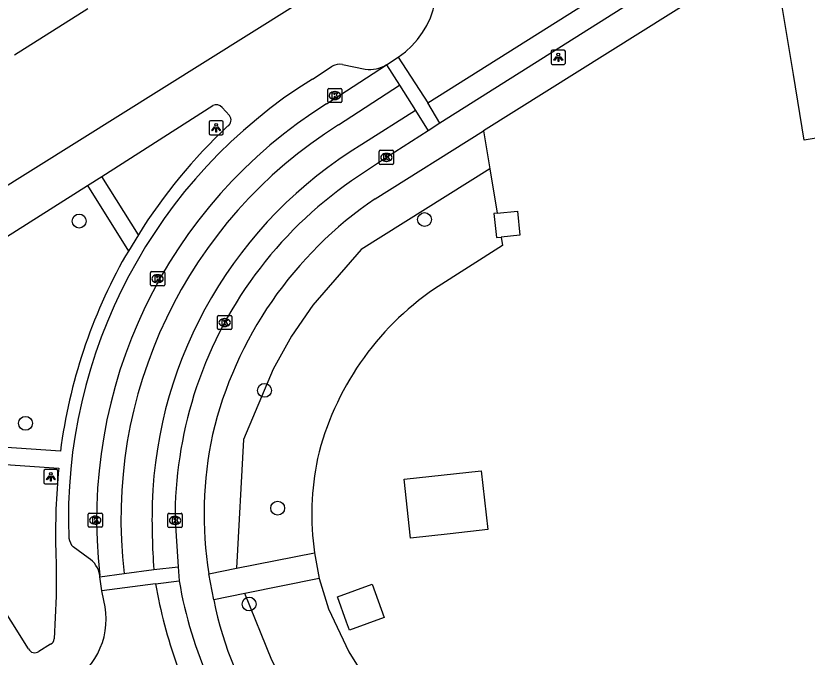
# Model space of a CAD drawing. Extents: x 160077 to 160945, y 386481 to 387498.
# Drawn here: x 160368.6 to 160424.3, y 387143.3 to 387188.5 of the extents above; entities that cross this region are included whole.
import ezdxf

# ---------------------------------------------------------------- set-up
doc = ezdxf.new("R2010")
doc.units = 0
for name, color, linetype in [('IMGEO_Boom', 7, 'Continuous'), ('IMGEO_Groenvoorziening', 7, 'Continuous'), ('IMGEO_Kolk', 7, 'Continuous'), ('IMGEO_Lichtpunt', 7, 'Continuous'), ('IMGEO_Pand', 7, 'Continuous'), ('IMGEO_Rijbaan_lokaal_gesloten', 7, 'Continuous'), ('IMGEO_Rijbaan_lokaal_open', 7, 'Continuous'), ('IMGEO_Voetpad_open', 7, 'Continuous')]:
    doc.layers.add(name, color=color, linetype=linetype)

msp = doc.modelspace()

# ---------------------------------------------------------------- linework, layer by layer
at = {"layer": 'IMGEO_Boom'}
for centre in [(160373.013, 387174.037), (160397.356, 387174.141), (160386.077, 387162.114), (160369.237, 387159.795), (160387.002, 387153.816), (160384.99, 387147.068)]:
    msp.add_circle(centre, 0.489, dxfattribs=at)
at = {"layer": 'IMGEO_Groenvoorziening'}
for points in [[(160401.513, 387180.392), (160401.953, 387177.717)], [(160401.953, 387177.717), (160392.888, 387172.034), (160389.493, 387168.113), (160387.978, 387165.939), (160386.697, 387163.618), (160384.599, 387158.645), (160384.112, 387149.589)], [(160401.953, 387177.717), (160402.467, 387174.596)], [(160402.745, 387172.905), (160402.843, 387172.309), (160398.056, 387169.267)], [(160389.931, 387148.86), (160390.592, 387146.738), (160392.013, 387143.711), (160406.951, 387119.747)], [(160413.9, 387099.239), (160387.536, 387141.34), (160386.589, 387143.125), (160384.699, 387147.814)]]:
    msp.add_lwpolyline(points, dxfattribs=at)
for centre, radius, start, end in [((160409.469, 387152.574), 20.221, 124.3613, 166.4098), ((160408.589, 387153.39), 19.183, 168.1602, 188.1156)]:
    msp.add_arc(centre, radius, start, end, dxfattribs=at)
at = {"layer": 'IMGEO_Kolk'}
for p, q in [((160390.607, 387183.377), (160391.459, 387183.377)), ((160390.532, 387182.451), (160390.532, 387183.303)), ((160391.02, 387183.157), (160391.045, 387183.157)), ((160391.533, 387183.303), (160391.533, 387182.451)), ((160391.459, 387182.377), (160390.607, 387182.377)), ((160391.043, 387182.597), (160391.018, 387182.597)), ((160394.166, 387178.095), (160394.166, 387178.947)), ((160394.241, 387179.021), (160395.093, 387179.021)), ((160395.167, 387178.947), (160395.167, 387178.095)), ((160394.654, 387178.801), (160394.679, 387178.801)), ((160395.093, 387178.021), (160394.241, 387178.021)), ((160394.677, 387178.241), (160394.652, 387178.241)), ((160378.041, 387169.55), (160378.041, 387170.402)), ((160378.116, 387170.476), (160378.968, 387170.476)), ((160378.529, 387170.256), (160378.554, 387170.256)), ((160379.042, 387170.402), (160379.042, 387169.55)), ((160378.968, 387169.476), (160378.116, 387169.476)), ((160378.552, 387169.696), (160378.527, 387169.696)), ((160382.768, 387166.465), (160382.768, 387167.317)), ((160382.843, 387167.391), (160383.695, 387167.391)), ((160383.769, 387167.317), (160383.769, 387166.465)), ((160383.256, 387167.171), (160383.281, 387167.171)), ((160383.695, 387166.391), (160382.843, 387166.391)), ((160383.279, 387166.611), (160383.254, 387166.611)), ((160373.653, 387152.548), (160373.653, 387153.4)), ((160373.728, 387153.474), (160374.58, 387153.474)), ((160374.654, 387153.4), (160374.654, 387152.548)), ((160379.276, 387152.529), (160379.276, 387153.381)), ((160379.351, 387153.455), (160380.203, 387153.455)), ((160380.277, 387153.381), (160380.277, 387152.529)), ((160374.141, 387153.254), (160374.166, 387153.254)), ((160379.764, 387153.235), (160379.789, 387153.235)), ((160374.58, 387152.474), (160373.728, 387152.474)), ((160374.164, 387152.694), (160374.139, 387152.694)), ((160380.203, 387152.455), (160379.351, 387152.455)), ((160379.787, 387152.675), (160379.762, 387152.675))]:
    msp.add_line(p, q, dxfattribs=at)
for points in [[(160390.607, 387183.377), (160391.459, 387183.377)], [(160390.532, 387182.451), (160390.532, 387183.303)], [(160390.853, 387183.077), (160390.976, 387183.077), (160390.976, 387182.926), (160391.106, 387183.077), (160391.27, 387183.077), (160391.124, 387182.926), (160391.277, 387182.677), (160391.125, 387182.677), (160391.04, 387182.841), (160390.976, 387182.774), (160390.976, 387182.677), (160390.853, 387182.677), (160390.853, 387183.077)], [(160391.533, 387183.303), (160391.533, 387182.451)], [(160391.459, 387182.377), (160390.607, 387182.377)], [(160394.166, 387178.095), (160394.166, 387178.947)], [(160394.241, 387179.021), (160395.093, 387179.021)], [(160395.167, 387178.947), (160395.167, 387178.095)], [(160394.487, 387178.721), (160394.61, 387178.721), (160394.61, 387178.57), (160394.74, 387178.721), (160394.904, 387178.721), (160394.758, 387178.57), (160394.911, 387178.321), (160394.759, 387178.321), (160394.674, 387178.485), (160394.61, 387178.418), (160394.61, 387178.321), (160394.487, 387178.321), (160394.487, 387178.721)], [(160395.093, 387178.021), (160394.241, 387178.021)], [(160378.041, 387169.55), (160378.041, 387170.402)], [(160378.116, 387170.476), (160378.968, 387170.476)], [(160378.362, 387170.176), (160378.485, 387170.176), (160378.485, 387170.025), (160378.615, 387170.176), (160378.779, 387170.176), (160378.633, 387170.025), (160378.786, 387169.776), (160378.634, 387169.776), (160378.549, 387169.94), (160378.485, 387169.873), (160378.485, 387169.776), (160378.362, 387169.776), (160378.362, 387170.176)], [(160379.042, 387170.402), (160379.042, 387169.55)], [(160378.968, 387169.476), (160378.116, 387169.476)], [(160382.768, 387166.465), (160382.768, 387167.317)], [(160382.843, 387167.391), (160383.695, 387167.391)], [(160383.769, 387167.317), (160383.769, 387166.465)], [(160383.089, 387167.091), (160383.212, 387167.091), (160383.212, 387166.94), (160383.342, 387167.091), (160383.506, 387167.091), (160383.36, 387166.94), (160383.513, 387166.691), (160383.361, 387166.691), (160383.276, 387166.855), (160383.212, 387166.788), (160383.212, 387166.691), (160383.089, 387166.691), (160383.089, 387167.091)], [(160383.695, 387166.391), (160382.843, 387166.391)], [(160373.653, 387152.548), (160373.653, 387153.4)], [(160373.728, 387153.474), (160374.58, 387153.474)], [(160374.654, 387153.4), (160374.654, 387152.548)], [(160379.276, 387152.529), (160379.276, 387153.381)], [(160379.351, 387153.455), (160380.203, 387153.455)], [(160380.277, 387153.381), (160380.277, 387152.529)], [(160373.974, 387153.174), (160374.097, 387153.174), (160374.097, 387153.023), (160374.227, 387153.174), (160374.391, 387153.174), (160374.245, 387153.023), (160374.398, 387152.774), (160374.246, 387152.774), (160374.161, 387152.938), (160374.097, 387152.871), (160374.097, 387152.774), (160373.974, 387152.774), (160373.974, 387153.174)], [(160379.597, 387153.155), (160379.72, 387153.155), (160379.72, 387153.004), (160379.85, 387153.155), (160380.014, 387153.155), (160379.868, 387153.004), (160380.021, 387152.755), (160379.869, 387152.755), (160379.784, 387152.919), (160379.72, 387152.852), (160379.72, 387152.755), (160379.597, 387152.755), (160379.597, 387153.155)], [(160374.58, 387152.474), (160373.728, 387152.474)], [(160380.203, 387152.455), (160379.351, 387152.455)]]:
    msp.add_lwpolyline(points, dxfattribs=at)
for centre, start, end in [((160390.609, 387183.301), 91.552, 178.448), ((160390.609, 387183.301), 91.552, 178.448), ((160391.457, 387183.301), 1.552, 88.448), ((160391.457, 387183.301), 1.552, 88.448), ((160390.609, 387182.453), 181.552, 268.448), ((160390.609, 387182.453), 181.552, 268.448), ((160391.457, 387182.453), 271.552, 358.448), ((160391.457, 387182.453), 271.552, 358.448), ((160394.243, 387178.945), 91.552, 178.448), ((160394.243, 387178.945), 91.552, 178.448), ((160395.091, 387178.945), 1.552, 88.448), ((160395.091, 387178.945), 1.552, 88.448), ((160394.243, 387178.097), 181.552, 268.448), ((160394.243, 387178.097), 181.552, 268.448), ((160395.091, 387178.097), 271.552, 358.448), ((160395.091, 387178.097), 271.552, 358.448), ((160378.118, 387170.4), 91.552, 178.448), ((160378.118, 387170.4), 91.552, 178.448), ((160378.966, 387170.4), 1.552, 88.448), ((160378.966, 387170.4), 1.552, 88.448), ((160378.118, 387169.552), 181.552, 268.448), ((160378.118, 387169.552), 181.552, 268.448), ((160378.966, 387169.552), 271.552, 358.448), ((160378.966, 387169.552), 271.552, 358.448), ((160382.845, 387167.315), 91.552, 178.448), ((160382.845, 387167.315), 91.552, 178.448), ((160383.693, 387167.315), 1.552, 88.448), ((160383.693, 387167.315), 1.552, 88.448), ((160382.845, 387166.467), 181.552, 268.448), ((160382.845, 387166.467), 181.552, 268.448), ((160383.693, 387166.467), 271.552, 358.448), ((160383.693, 387166.467), 271.552, 358.448), ((160373.73, 387153.398), 91.552, 178.448), ((160373.73, 387153.398), 91.552, 178.448), ((160374.578, 387153.398), 1.552, 88.448), ((160374.578, 387153.398), 1.552, 88.448), ((160379.353, 387153.379), 91.552, 178.448), ((160379.353, 387153.379), 91.552, 178.448), ((160380.201, 387153.379), 1.552, 88.448), ((160380.201, 387153.379), 1.552, 88.448), ((160373.73, 387152.55), 181.552, 268.448), ((160373.73, 387152.55), 181.552, 268.448), ((160374.578, 387152.55), 271.552, 358.448), ((160374.578, 387152.55), 271.552, 358.448), ((160379.353, 387152.531), 181.552, 268.448), ((160379.353, 387152.531), 181.552, 268.448), ((160380.201, 387152.531), 271.552, 358.448), ((160380.201, 387152.531), 271.552, 358.448)]:
    msp.add_arc(centre, 0.0765, start, end, dxfattribs=at)
for centre, major_axis, ratio, start_param, end_param in [((160391.019, 387182.877), (-0.387, 0.002), 0.722429, 4.712389, 7.853982), ((160391.044, 387182.877), (-0.39, 0.002), 0.717154, 1.570796, 4.712389), ((160394.653, 387178.521), (-0.387, 0.002), 0.722429, 4.712389, 7.853982), ((160394.678, 387178.521), (-0.39, 0.002), 0.717154, 1.570796, 4.712389), ((160378.528, 387169.976), (-0.387, 0.002), 0.722429, 4.712389, 7.853982), ((160378.553, 387169.976), (-0.39, 0.002), 0.717154, 1.570796, 4.712389), ((160383.255, 387166.891), (-0.387, 0.002), 0.722429, 4.712389, 7.853982), ((160383.28, 387166.891), (-0.39, 0.002), 0.717154, 1.570796, 4.712389), ((160374.14, 387152.974), (-0.387, 0.002), 0.722429, 4.712389, 7.853982), ((160374.165, 387152.974), (-0.39, 0.002), 0.717154, 1.570796, 4.712389), ((160379.763, 387152.955), (-0.387, 0.002), 0.722429, 4.712389, 7.853982), ((160379.788, 387152.955), (-0.39, 0.002), 0.717154, 1.570796, 4.712389)]:
    msp.add_ellipse(centre, major_axis=major_axis, ratio=ratio, start_param=start_param, end_param=end_param, dxfattribs=at)
at = {"layer": 'IMGEO_Lichtpunt'}
for p, q in [((160406.281, 387185.971), (160406.281, 387185.164)), ((160406.281, 387185.971), (160406.281, 387185.164)), ((160407.183, 387186.066), (160406.375, 387186.066)), ((160407.183, 387186.066), (160406.375, 387186.066)), ((160407.277, 387185.164), (160407.277, 387185.971)), ((160407.277, 387185.164), (160407.277, 387185.971)), ((160406.375, 387185.07), (160407.183, 387185.07)), ((160406.375, 387185.07), (160407.183, 387185.07)), ((160382.173, 387181.009), (160382.173, 387180.202)), ((160382.173, 387181.009), (160382.173, 387180.202)), ((160383.075, 387181.104), (160382.267, 387181.104)), ((160383.075, 387181.104), (160382.267, 387181.104)), ((160383.169, 387180.202), (160383.169, 387181.009)), ((160383.169, 387180.202), (160383.169, 387181.009)), ((160382.267, 387180.108), (160383.075, 387180.108)), ((160382.267, 387180.108), (160383.075, 387180.108)), ((160370.527, 387156.436), (160370.527, 387155.629)), ((160370.527, 387156.436), (160370.527, 387155.629)), ((160371.429, 387156.531), (160370.621, 387156.531)), ((160371.429, 387156.531), (160370.621, 387156.531)), ((160371.523, 387155.629), (160371.523, 387156.436)), ((160371.523, 387155.629), (160371.523, 387156.436)), ((160370.621, 387155.535), (160371.429, 387155.535)), ((160370.621, 387155.535), (160371.429, 387155.535))]:
    msp.add_line(p, q, dxfattribs=at)
for points in [[(160406.655, 387185.635), (160406.694, 387185.607), (160406.506, 387185.345), (160406.468, 387185.372), (160406.655, 387185.635)], [(160406.867, 387185.607), (160406.905, 387185.634), (160407.092, 387185.372), (160407.053, 387185.344), (160406.867, 387185.607)], [(160406.757, 387185.587), (160406.804, 387185.587), (160406.804, 387185.265), (160406.757, 387185.265), (160406.757, 387185.587)], [(160382.547, 387180.673), (160382.586, 387180.645), (160382.398, 387180.383), (160382.36, 387180.41), (160382.547, 387180.673)], [(160382.649, 387180.625), (160382.696, 387180.625), (160382.696, 387180.303), (160382.649, 387180.303), (160382.649, 387180.625)], [(160382.759, 387180.645), (160382.797, 387180.672), (160382.984, 387180.41), (160382.945, 387180.382), (160382.759, 387180.645)], [(160370.901, 387156.1), (160370.94, 387156.072), (160370.752, 387155.81), (160370.714, 387155.837), (160370.901, 387156.1)], [(160371.003, 387156.052), (160371.05, 387156.052), (160371.05, 387155.73), (160371.003, 387155.73), (160371.003, 387156.052)], [(160371.113, 387156.072), (160371.151, 387156.099), (160371.338, 387155.837), (160371.299, 387155.809), (160371.113, 387156.072)]]:
    msp.add_lwpolyline(points, dxfattribs=at)
for centre in [(160406.78, 387185.769), (160382.672, 387180.807), (160371.026, 387156.234)]:
    msp.add_circle(centre, 0.0994, dxfattribs=at)
for centre, start, end in [((160406.375, 387185.971), 90, 180), ((160406.375, 387185.971), 90, 180), ((160407.183, 387185.971), 0, 90), ((160407.183, 387185.971), 0, 90), ((160406.375, 387185.164), 180, 270), ((160406.375, 387185.164), 180, 270), ((160407.183, 387185.164), 270, 0), ((160407.183, 387185.164), 270, 360), ((160382.267, 387181.009), 90, 180), ((160382.267, 387181.009), 90, 180), ((160383.075, 387181.009), 0, 90), ((160383.075, 387181.009), 0, 90), ((160382.267, 387180.202), 180, 270), ((160382.267, 387180.202), 180, 270), ((160383.075, 387180.202), 270, 0), ((160383.075, 387180.202), 270, 360), ((160370.621, 387156.436), 90, 180), ((160370.621, 387156.436), 90, 180), ((160371.429, 387156.436), 0, 90), ((160371.429, 387156.436), 0, 90), ((160370.621, 387155.629), 180, 270), ((160370.621, 387155.629), 180, 270), ((160371.429, 387155.629), 270, 0), ((160371.429, 387155.629), 270, 360)]:
    msp.add_arc(centre, 0.0946, start, end, dxfattribs=at)
at = {"layer": 'IMGEO_Pand'}
for points in [[(160428.514, 387176.563), (160427.926, 387180.361), (160424.111, 387179.734), (160423.351, 387184.357), (160422.539, 387189.29), (160422.359, 387190.386), (160424.093, 387190.671), (160423.792, 387192.507), (160427.201, 387193.067), (160427.683, 387190.136), (160428.691, 387190.302), (160429.345, 387186.329), (160428.384, 387186.171), (160428.697, 387184.265), (160436.45, 387185.54), (160436.95, 387182.499), (160439.323, 387182.227), (160439.96, 387178.352)], [(160373.621, 387188.977), (160368.454, 387185.713)], [(160402.467, 387174.596), (160402.247, 387174.574), (160402.414, 387172.872), (160402.745, 387172.905)], [(160402.467, 387174.596), (160403.91, 387174.738), (160404.077, 387173.036), (160402.745, 387172.905)], [(160401.805, 387152.306), (160399.167, 387152.013), (160396.369, 387151.703), (160395.908, 387155.855), (160401.344, 387156.458), (160401.805, 387152.306)], [(160394.517, 387146.11), (160392.07, 387145.219), (160391.863, 387145.789), (160391.218, 387147.573), (160393.667, 387148.46), (160394.517, 387146.11)]]:
    msp.add_lwpolyline(points, dxfattribs=at)
at = {"layer": 'IMGEO_Rijbaan_lokaal_gesloten'}
for points in [[(160397.575, 387182.352), (160413.673, 387192.507)], [(160414.567, 387191.111), (160398.439, 387180.919)], [(160390.447, 387182.294), (160394.675, 387185.05)], [(160394.675, 387185.05), (160395.591, 387183.613)], [(160391.283, 387180.81), (160395.591, 387183.613)], [(160398.439, 387180.919), (160397.575, 387182.352)], [(160396.708, 387181.816), (160392.942, 387179.422)], [(160396.708, 387181.816), (160397.605, 387180.392)], [(160397.605, 387180.392), (160394.667, 387178.521), (160392.212, 387176.868)], [(160379.777, 387152.955), (160380, 387149.692)], [(160374.483, 387148.99), (160374.473, 387149.076)]]:
    msp.add_lwpolyline(points, dxfattribs=at)
for centre, radius, start, end in [((160408.829, 387153.005), 34.579, 122.1119, 186.5238), ((160408.733, 387153.066), 32.776, 122.1682, 186.7434), ((160408.837, 387153.168), 30.691, 121.1919, 178.1648), ((160408.664, 387153.124), 28.887, 124.7184, 162.5429), ((160408.679, 387153.119), 28.902, 162.5411, 180.3244), ((160425.493, 387153.061), 47.344, 178.6806, 184.3207), ((160414.617, 387154.962), 36.792, 190.1303, 199.3232), ((160407.855, 387153.271), 28.161, 189.3566, 204.6567)]:
    msp.add_arc(centre, radius, start, end, dxfattribs=at)
at = {"layer": 'IMGEO_Rijbaan_lokaal_open'}
for points in [[(160394.675, 387185.05), (160395.505, 387185.588)], [(160395.505, 387185.588), (160397.575, 387182.352)], [(160395.591, 387183.613), (160396.708, 387181.816)], [(160398.439, 387180.919), (160397.605, 387180.392)], [(160376.184, 387149.217), (160378.284, 387149.494)], [(160378.284, 387149.494), (160380, 387149.692)], [(160380, 387149.692), (160380.068, 387148.693)], [(160374.483, 387148.99), (160376.184, 387149.217)], [(160374.619, 387147.987), (160374.483, 387148.99)], [(160378.399, 387148.491), (160374.619, 387147.987)], [(160378.399, 387148.491), (160380.068, 387148.693)], [(160374.753, 387147.308), (160374.619, 387147.987)]]:
    msp.add_lwpolyline(points, dxfattribs=at)
for centre, radius, start, end in [((160392.083, 387190.701), 6.152, 303.7957, 33.2314), ((160369.729, 387146.007), 5.19, 299.3394, 14.5201)]:
    msp.add_arc(centre, radius, start, end, dxfattribs=at)
at = {"layer": 'IMGEO_Voetpad_open'}
for points in [[(160434.703, 387201.197), (160401.513, 387180.392)], [(160365.51, 387144.26), (160351.677, 387166.384), (160388.058, 387189.131)], [(160391.578, 387185.071), (160393.173, 387184.723)], [(160389.45, 387184.039), (160390.855, 387184.934)], [(160374.612, 387177.175), (160382.437, 387182.169)], [(160383.09, 387182.032), (160383.599, 387181.48)], [(160393.871, 387175.601), (160401.513, 387180.392)], [(160373.598, 387176.533), (160374.612, 387177.175)], [(160377.192, 387173.073), (160374.612, 387177.175)], [(160371.697, 387157.833), (160362.388, 387158.472), (160360.153, 387158.624), (160355.944, 387165.36), (160373.598, 387176.533)], [(160373.598, 387176.533), (160376.484, 387171.925)], [(160377.192, 387173.073), (160376.484, 387171.925)], [(160376.484, 387171.925), (160376.275, 387171.585)], [(160361.003, 387157.364), (160371.582, 387156.625)], [(160369.458, 387143.924), (160361.003, 387157.364)], [(160373.653, 387150.326), (160372.602, 387151.087)], [(160371.368, 387150.863), (160371.398, 387149.633), (160371.393, 387147.628), (160371.257, 387144.609)], [(160384.112, 387149.589), (160389.598, 387150.682)], [(160389.598, 387150.682), (160389.931, 387148.86)], [(160382.144, 387149.197), (160384.112, 387149.589)], [(160382.498, 387147.374), (160382.144, 387149.197)], [(160389.931, 387148.86), (160384.699, 387147.814)], [(160384.699, 387147.814), (160382.498, 387147.374)], [(160371.006, 387144.244), (160370.179, 387143.737)]]:
    msp.add_lwpolyline(points, dxfattribs=at)
for centre, radius, start, end in [((160391.396, 387184.057), 1.03, 79.798, 121.6613), ((160393.462, 387187.01), 2.305, 262.8027, 301.7617), ((160408.758, 387153.061), 36.503, 121.9343, 182.1156), ((160382.685, 387181.725), 0.508, 37.1306, 119.1717), ((160383.209, 387181.149), 0.511, 300.8094, 40.3142), ((160409.444, 387152.956), 38.011, 133.1011, 148.0461), ((160409.479, 387152.567), 27.824, 124.1226, 166.6237), ((160409.33, 387152.943), 37.949, 150.5784, 172.5967), ((160408.648, 387153.385), 26.833, 167.913, 188.9796), ((160416.507, 387152.072), 45.155, 174.2124, 181.5336), ((160373.514, 387151.952), 1.257, 190.9565, 223.484), ((160372.739, 387148.832), 1.751, 8.0004, 58.5294), ((160407.068, 387152.214), 25.042, 191.1436, 214.1588), ((160370.865, 387144.609), 0.392, 291.0326, 359.9371), ((160369.887, 387144.095), 0.462, 201.7097, 309.2104)]:
    msp.add_arc(centre, radius, start, end, dxfattribs=at)

doc.saveas('drawing.dxf')
